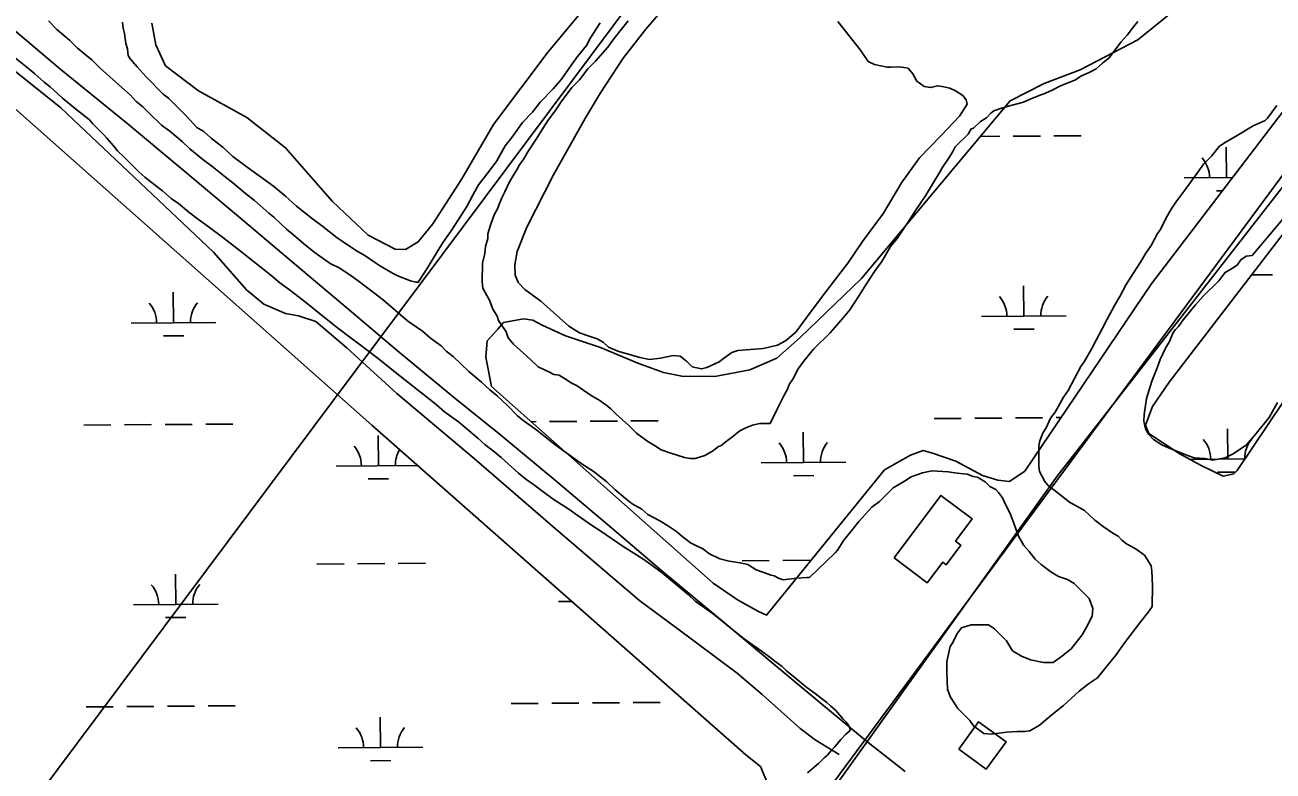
# Model space of a CAD drawing. Extents: x 3540316 to 3578335, y 553172 to 578787.
# Drawn here: x 3561395 to 3562869, y 560053 to 560934 of the extents above; entities that cross this region are included whole.
import ezdxf

# ---------------------------------------------------------------- set-up
doc = ezdxf.new("R2010")
doc.units = 0
for name, color, linetype in [('V-BLDG-OTLN', 7, 'Continuous'), ('V-RAIL-TRAK', 7, 'Continuous'), ('V-ROAD-CNTR', 7, 'Continuous'), ('V-SITE-VEGE', 7, 'Continuous'), ('V-TOPO-BNDY', 7, 'Continuous'), ('V-TOPO-SHOR', 7, 'Continuous'), ('V-WETL-SWMP', 7, 'Continuous')]:
    doc.layers.add(name, color=color, linetype=linetype)

msp = doc.modelspace()

# ---------------------------------------------------------------- linework, layer by layer
at = {"layer": 'V-BLDG-OTLN'}
for points in [[(3562421.3, 560305), (3562476.5, 560378.8), (3562513.6, 560351), (3562493.9, 560324.6), (3562500.2, 560319.9), (3562483, 560296.9), (3562478.9, 560299.9), (3562460.6, 560275.6)], [(3562497.7, 560079.1), (3562530.1, 560055.6), (3562553.6, 560088), (3562521.1, 560111.5)]]:
    msp.add_lwpolyline(points, close=True, dxfattribs=at)
at = {"layer": 'V-RAIL-TRAK'}
msp.add_lwpolyline([(3561371.6, 560937.5), (3561438, 560881.1), (3561515.3, 560818.6), (3561581.6, 560763.3), (3561647.3, 560708.3), (3561715.9, 560650.4), (3561775.9, 560599.9), (3561837.7, 560547.5), (3561902.8, 560493.5), (3561957.3, 560449.8), (3562024.3, 560394.2), (3562093.2, 560335.6), (3562147.4, 560289.7), (3562216.3, 560232.1), (3562276.9, 560181.6), (3562335.9, 560132.5), (3562390.8, 560087.2), (3562434.4, 560053)], dxfattribs=at)
at = {"layer": 'V-ROAD-CNTR'}
for points in [[(3562261.8, 559932.7), (3562301.8, 559974.9), (3563224.6, 561223.2), (3563256.3, 561282.2)], [(3563261.4, 561261.5), (3563251.4, 561219.6), (3562613.7, 560401.7), (3562266, 559915.3), (3561372.7, 558712.3), (3561361.3, 558699.6)]]:
    msp.add_lwpolyline(points, dxfattribs=at)
at = {"layer": 'V-SITE-VEGE'}
for p, q in [((3561384.4, 560894.9), (3561398.1, 560884.2)), ((3561398.1, 560884.2), (3561406.9, 560876.6)), ((3561406.9, 560876.6), (3561417.9, 560866.7)), ((3561417.9, 560866.7), (3561425, 560861.4)), ((3561425, 560861.4), (3561434.2, 560852.9)), ((3561434.2, 560852.9), (3561439.9, 560847.9)), ((3561439.9, 560847.9), (3561454.9, 560835.4)), ((3561454.9, 560835.4), (3561471.7, 560822.4)), ((3561471.7, 560822.4), (3561475.2, 560817.9)), ((3561475.2, 560817.9), (3561488.4, 560804.5)), ((3561488.4, 560804.5), (3561491.5, 560801)), ((3561491.5, 560801), (3561500.3, 560791.1)), ((3561500.3, 560791.1), (3561504.7, 560785.8)), ((3561504.7, 560785.8), (3561512.2, 560778.6)), ((3561512.2, 560778.6), (3561529.8, 560760.7)), ((3561529.8, 560760.7), (3561536.9, 560754.5)), ((3561536.9, 560754.5), (3561549.7, 560744.6)), ((3561549.7, 560744.6), (3561557.6, 560738.3)), ((3561557.6, 560738.3), (3561568.2, 560729.4)), ((3561568.2, 560729.4), (3561576.6, 560723.6)), ((3561576.6, 560723.6), (3561588.9, 560713.3)), ((3561588.9, 560713.3), (3561598.6, 560705.6)), ((3561598.6, 560705.6), (3561614.9, 560694)), ((3561614.9, 560694), (3561626.9, 560685)), ((3561626.9, 560685), (3561649.8, 560667.1)), ((3561649.8, 560667.1), (3561685.5, 560638.9)), ((3561685.5, 560638.9), (3561696.1, 560629.9)), ((3561696.1, 560629.9), (3561707.6, 560621.4)), ((3561707.6, 560621.4), (3561724.8, 560608.4)), ((3561724.8, 560608.4), (3561736.7, 560598.6)), ((3561736.7, 560598.6), (3561762.7, 560577.9)), ((3561762.7, 560577.9), (3561780.4, 560564.5)), ((3561780.4, 560564.5), (3561792.7, 560555.5)), ((3561792.7, 560555.5), (3561810.8, 560541.6)), ((3561810.8, 560541.6), (3561822.3, 560532.7)), ((3561822.3, 560532.7), (3561834.2, 560522.8)), ((3561834.2, 560522.8), (3561852.7, 560508)), ((3561852.7, 560508), (3561881, 560486.1)), ((3561881, 560486.1), (3561890.7, 560477.6)), ((3561890.7, 560477.6), (3561907, 560465.5)), ((3561907, 560465.5), (3561917.1, 560457.4)), ((3561917.1, 560457.4), (3561929.9, 560446.2)), ((3561929.9, 560446.2), (3561938.3, 560439.1)), ((3561938.3, 560439.1), (3561950.2, 560429.7)), ((3561950.2, 560429.7), (3561957.7, 560423.4)), ((3561957.7, 560423.4), (3561978, 560405.1)), ((3561978, 560405.1), (3561986.8, 560397.9)), ((3561986.8, 560397.9), (3561995.6, 560391.6)), ((3561995.6, 560391.6), (3562009.7, 560380.9)), ((3562009.7, 560380.9), (3562020.3, 560373.7)), ((3562020.3, 560373.7), (3562037.5, 560362.5)), ((3562037.5, 560362.5), (3562048.6, 560354.8)), ((3562048.6, 560354.8), (3562064, 560343.6)), ((3562064, 560343.6), (3562075.1, 560336.4)), ((3562075.1, 560336.4), (3562101.6, 560318.5)), ((3562101.6, 560318.5), (3562117.5, 560308.6)), ((3562117.5, 560308.6), (3562127.2, 560302.3)), ((3562127.2, 560302.3), (3562147.5, 560287.5)), ((3562147.5, 560287.5), (3562157.2, 560279.5)), ((3562157.2, 560279.5), (3562178.3, 560261.6)), ((3562178.3, 560261.6), (3562186.7, 560254)), ((3562186.7, 560254), (3562206.6, 560239.6)), ((3562206.6, 560239.6), (3562217.6, 560231.1)), ((3562217.6, 560231.1), (3562225.1, 560224.8)), ((3562225.1, 560224.8), (3562244.5, 560209.6)), ((3562244.5, 560209.6), (3562256.4, 560200.6)), ((3562256.4, 560200.6), (3562264.4, 560195.2)), ((3562264.4, 560195.2), (3562275, 560187.6)), ((3562275, 560187.6), (3562280.7, 560183.1)), ((3562280.7, 560183.1), (3562289.1, 560176.9)), ((3562289.1, 560176.9), (3562294.4, 560171.5)), ((3562294.4, 560171.5), (3562304.5, 560163.4)), ((3562304.5, 560163.4), (3562311.6, 560157.6)), ((3562311.6, 560157.6), (3562318.2, 560151.8)), ((3562318.2, 560151.8), (3562328.3, 560145.1)), ((3562328.3, 560145.1), (3562333.6, 560140.6)), ((3562333.6, 560140.6), (3562342, 560134.3)), ((3562342, 560134.3), (3562346.4, 560130.3)), ((3562346.4, 560130.3), (3562352.6, 560124.9)), ((3562352.6, 560124.9), (3562361.4, 560114.6)), ((3562361.4, 560114.6), (3562364.9, 560111.1)), ((3562369.7, 560101.3), (3562364.4, 560096.9)), ((3562364.9, 560111.1), (3562367.5, 560107.5)), ((3562367.5, 560107.5), (3562369.3, 560103.9)), ((3562369.3, 560103.9), (3562369.7, 560101.3)), ((3562358.5, 560090.7), (3562351.4, 560081.9)), ((3562364.4, 560096.9), (3562358.5, 560090.7)), ((3562338.9, 560069.1), (3562332.1, 560062.1)), ((3562342.9, 560072.2), (3562338.9, 560069.1)), ((3562347.3, 560077.9), (3562342.9, 560072.2)), ((3562351.4, 560081.9), (3562347.3, 560077.9)), ((3562332.1, 560062.1), (3562319.2, 560051.1))]:
    msp.add_line(p, q, dxfattribs=at)
for points in [[(3562549.2, 560376.1), (3562544.8, 560382.3), (3562541.3, 560385.9), (3562534.2, 560389.5), (3562528.9, 560394.9), (3562520, 560400.3), (3562514.7, 560401.2), (3562507.6, 560404), (3562496, 560405), (3562485.4, 560406.8), (3562465.8, 560407.8), (3562455.1, 560405.3), (3562441.7, 560400.9), (3562433.7, 560395.6), (3562420.2, 560387.7), (3562404.1, 560371.8), (3562395.1, 560364.8), (3562379.9, 560348), (3562370.9, 560336.5), (3562361.9, 560325.9), (3562354.7, 560314.3), (3562352, 560310.8), (3562321.5, 560281.7), (3562318.9, 560281.7), (3562306.4, 560280.9), (3562290.4, 560279.2), (3562285.1, 560281), (3562279.7, 560283.8), (3562276.2, 560284.7), (3562266.4, 560288.3), (3562258.4, 560291), (3562248.7, 560297.3), (3562239.8, 560299.2), (3562226.5, 560301.1), (3562215.8, 560303.8), (3562202.5, 560310.1), (3562196.3, 560315.5), (3562184.8, 560321), (3562181.2, 560322.8), (3562170.6, 560330.9), (3562164.4, 560336.2), (3562153.8, 560343.4), (3562144.9, 560348.8), (3562130.8, 560356.1), (3562123.7, 560362.4), (3562112.2, 560368.7), (3562104.2, 560375), (3562091.8, 560385.7), (3562082.1, 560394.7), (3562066.2, 560407.3), (3562052, 560416.3), (3562021, 560438.8), (3562009.5, 560447.8), (3561999.8, 560455.8), (3561984.7, 560466.6), (3561976.8, 560472.9), (3561965.3, 560484.6), (3561952.9, 560496.2), (3561944.1, 560503.4), (3561934.4, 560512.4), (3561919.3, 560525), (3561910.5, 560533.9), (3561900.8, 560542.9), (3561892.8, 560549.2), (3561886.6, 560555.5), (3561874.2, 560564.5), (3561864.5, 560572.6), (3561846.8, 560585.1), (3561818.5, 560609.4), (3561807, 560618.4), (3561790.2, 560631), (3561780.4, 560638.2), (3561767.2, 560647.2), (3561755.6, 560652.6), (3561737.9, 560665.2), (3561726.4, 560674.2), (3561713.2, 560685.8), (3561704.3, 560693), (3561689.3, 560707.4), (3561683.1, 560711.9), (3561666.3, 560727.1), (3561655.7, 560735.2), (3561640.7, 560747.8), (3561631.8, 560755), (3561615.9, 560767.5), (3561605.3, 560775.6), (3561590.2, 560788.2), (3561581.4, 560796.3), (3561566.3, 560808.9), (3561556.6, 560816.1), (3561541.6, 560830.4), (3561534.5, 560837.6), (3561526.6, 560843.9), (3561519.5, 560851.9), (3561506.2, 560863.6), (3561484.1, 560883.3), (3561474.4, 560893.2), (3561457.6, 560906.7), (3561447.9, 560916.5), (3561432.9, 560929.1), (3561423.1, 560939)], [(3562107.5, 560939.2), (3562101.3, 560931.2), (3562090.5, 560918), (3562083.3, 560908.2), (3562068.9, 560891.4), (3562060, 560882.6), (3562050.1, 560869.3), (3562041.1, 560860.5), (3562028.5, 560843.7), (3562022.2, 560833.9), (3562012.3, 560820.6), (3562009.6, 560816.2), (3561998.8, 560799.4), (3561988.9, 560784.3), (3561984.4, 560776.4), (3561979, 560769.3), (3561976.3, 560764), (3561970.9, 560755.1), (3561967.3, 560748.9), (3561961.9, 560737.4), (3561958.2, 560730.3), (3561954.6, 560721.4), (3561953.7, 560717.8), (3561949.2, 560709.9), (3561947.4, 560704.5), (3561945.6, 560700.1), (3561944.6, 560696.6), (3561941.9, 560687.7), (3561941.9, 560682.3), (3561939.1, 560672.6), (3561938.2, 560664.6), (3561935.4, 560653), (3561935.2, 560630.8), (3561936.1, 560623.6)], [(3561936.1, 560623.6), (3561938.7, 560618.3), (3561944, 560608.5), (3561947.5, 560599.5), (3561952.7, 560590.6), (3561954.5, 560585.2), (3561963.3, 560571.8), (3561965.9, 560564.7), (3561972.1, 560557.5), (3561980, 560550.3), (3561992.4, 560538.7), (3562001.2, 560530.6), (3562014.5, 560524.3), (3562019.9, 560521.5), (3562026.1, 560520.6), (3562032.3, 560517), (3562040.3, 560511.6), (3562047.4, 560508), (3562058.9, 560499.9), (3562065.9, 560495.4), (3562073.9, 560490.9), (3562082.8, 560484.6), (3562087.2, 560481), (3562093.4, 560474.7), (3562108.4, 560461.3), (3562117.2, 560452.3), (3562129.6, 560443.3), (3562138.5, 560437.9), (3562146.5, 560432.5), (3562158, 560428.8), (3562174, 560423.4), (3562180.2, 560422.4), (3562186.4, 560422.4), (3562198, 560425.9), (3562207, 560431.1), (3562214.1, 560436.4), (3562216.8, 560437.3), (3562223.1, 560442.6), (3562229.3, 560447), (3562239.2, 560454.9), (3562246.3, 560458.4), (3562254.4, 560461.9), (3562262.4, 560463.7), (3562274.9, 560463.6), (3562283.9, 560481.3), (3562291.1, 560496.4), (3562295.6, 560504.4), (3562297.5, 560509.7), (3562301.9, 560515.9), (3562308.3, 560528.3), (3562314.6, 560537.1), (3562326.2, 560551.3), (3562346, 560570.7), (3562361.2, 560588.4), (3562369.3, 560598.1), (3562380.1, 560615), (3562388.2, 560627.4), (3562398.1, 560643.3), (3562407.1, 560654.8), (3562417, 560672.5), (3562425.1, 560682.3), (3562437.7, 560700.9), (3562445.8, 560714.2), (3562458.4, 560732.7), (3562465.6, 560744.3), (3562475.6, 560761.1), (3562478.3, 560765.5), (3562486.4, 560777.9), (3562490.9, 560785), (3562493.6, 560790.3), (3562508.8, 560805.3), (3562512.4, 560811.6), (3562515.1, 560812.4), (3562523.2, 560820.4), (3562530.3, 560824.8), (3562535.7, 560830.1), (3562539.3, 560832.7), (3562548.2, 560836.2), (3562560.7, 560839.7), (3562574.1, 560843.1), (3562582.1, 560846.6), (3562592.8, 560851), (3562600, 560853.6), (3562608, 560857.1), (3562617.8, 560862.4), (3562625, 560865), (3562635.7, 560869.4), (3562641.9, 560873.8), (3562651.8, 560878.1), (3562659.8, 560882.5), (3562667.9, 560889.6), (3562675, 560894.9), (3562689.4, 560914.3), (3562696.6, 560922.3), (3562703.8, 560932), (3562709.2, 560938.2)], [(3561510.4, 560937.4), (3561511.2, 560930.3), (3561512.9, 560924.1), (3561514.6, 560912.5), (3561516.4, 560906.2), (3561517.2, 560898.2), (3561518.9, 560895.5), (3561522.5, 560891.1), (3561527.8, 560884.8), (3561538.4, 560873.1), (3561558.7, 560852.5), (3561564.9, 560848), (3561586.1, 560826.5), (3561598.4, 560813.1), (3561606.4, 560808.6), (3561615.2, 560800.5), (3561629.4, 560789.7), (3561640.9, 560778.9), (3561657.7, 560766.3), (3561688.7, 560743.9), (3561702.8, 560732.2), (3561716.1, 560720.5), (3561734.7, 560705.2), (3561747.1, 560696.3), (3561763.9, 560682.8), (3561771, 560678.3), (3561786.9, 560667.5), (3561796.6, 560662.1), (3561808.2, 560654), (3561815.2, 560649.5), (3561829.4, 560641.3), (3561836.5, 560637.7), (3561850.7, 560632.3), (3561856.9, 560630.5), (3561859.6, 560630.4), (3561869.5, 560645.5), (3561888.4, 560676.5), (3561899.2, 560692.4), (3561910.9, 560710.2), (3561917.2, 560719.9), (3561924.5, 560734.1), (3561930.8, 560745.6), (3561943.3, 560761.5), (3561952.3, 560773.9), (3561962.3, 560791.6), (3561970.3, 560801.4), (3561982.9, 560819.1), (3561994.6, 560831.5), (3562003.6, 560843), (3562018.8, 560858.9), (3562028.7, 560870.4), (3562040.4, 560887.2), (3562047.6, 560896.9), (3562058.4, 560910.2), (3562062.9, 560919), (3562074.6, 560936.8)], [(3562873.1, 560839.1), (3562862.3, 560824.1), (3562859.6, 560821.4), (3562845.3, 560815.3), (3562826.5, 560803.9), (3562811.3, 560795.1), (3562805.1, 560790.7), (3562796.1, 560779.2), (3562787.1, 560770.3), (3562764.6, 560739.3), (3562753.8, 560725.2), (3562749.3, 560718.1), (3562743, 560707.5), (3562740.3, 560701.3), (3562734.9, 560691.5), (3562732.2, 560688), (3562725, 560673.8), (3562718.7, 560664.9)], [(3562844.2, 560662.2), (3562937.5, 560772.8)], [(3562718.7, 560664.9), (3562712.4, 560654.3), (3562707, 560646.3), (3562700.7, 560636.6), (3562695.3, 560627.7), (3562688, 560613.5), (3562681.7, 560602.9), (3562672.7, 560586.1), (3562667.3, 560576.3), (3562660.1, 560562.1), (3562654.7, 560552.4), (3562645.6, 560536.4), (3562642, 560531.1), (3562626.7, 560502.8), (3562621.3, 560494.8), (3562611.4, 560477.1), (3562606, 560470), (3562601.4, 560459.3), (3562596.9, 560452.3), (3562593.3, 560443.4), (3562592.4, 560437.2), (3562592.2, 560413.1), (3562593, 560406.9), (3562599.2, 560395.3), (3562602.7, 560390.8), (3562616.9, 560380), (3562628.4, 560371), (3562639.9, 560364.7), (3562646.1, 560361.1), (3562658.5, 560349.4), (3562668.2, 560342.2), (3562679.7, 560334.2), (3562685.9, 560330.5), (3562690.3, 560326.1), (3562695.6, 560321.6), (3562701, 560318.9), (3562707.2, 560315.3), (3562716.9, 560308.1), (3562720.4, 560302.7), (3562724.8, 560295.5), (3562725.7, 560289.3), (3562726.4, 560272.4), (3562726.2, 560247.5), (3562721.7, 560241.3), (3562712.8, 560229.8), (3562693.9, 560205), (3562683.1, 560190), (3562667.8, 560171.4), (3562661.5, 560163.4), (3562650.8, 560156.4), (3562640, 560147.6), (3562621.2, 560130.8), (3562607.8, 560120.2), (3562592.6, 560107), (3562586.3, 560103.5), (3562581.8, 560100.8), (3562575.6, 560100), (3562566.7, 560100), (3562554.2, 560099.2), (3562536.4, 560096.7), (3562527.5, 560097.7), (3562515.1, 560106.7), (3562510.7, 560112.9), (3562496.6, 560127.3), (3562487.8, 560140.7), (3562484.3, 560149.6), (3562483.6, 560170.1), (3562483.7, 560182.5), (3562487.4, 560200.3), (3562490.1, 560203.9), (3562496.4, 560216.3), (3562500.9, 560222.5), (3562512.5, 560225.9), (3562532.9, 560225.8), (3562540, 560221.3), (3562554.2, 560206.9), (3562561.2, 560195.3), (3562571.8, 560189), (3562582.5, 560184.5), (3562597.6, 560181.7), (3562609.2, 560181.6), (3562619, 560188.7), (3562630.6, 560197.5), (3562643.2, 560214.3), (3562648.6, 560223.1), (3562655, 560236.4), (3562655.9, 560245.3), (3562651.5, 560256.9), (3562633.9, 560274.9), (3562625.9, 560279.4), (3562615.3, 560283), (3562606.4, 560288.4), (3562594.9, 560297.4), (3562587.8, 560303.7), (3562580.8, 560312.6), (3562574.6, 560319.8), (3562568.4, 560330.5), (3562561.5, 560349.3), (3562558, 560358.2), (3562552.7, 560368), (3562549.2, 560376.1)], [(3562826.3, 560650.8), (3562830.8, 560657), (3562837, 560661.4), (3562844.2, 560662.2)], [(3562874, 560488.4), (3562864.1, 560470.7), (3562847, 560449.5), (3562837.1, 560438), (3562821, 560427.4), (3562812.1, 560423), (3562797.8, 560420.5), (3562788.1, 560422.3), (3562775.6, 560423.3), (3562767.6, 560426.1), (3562745.4, 560435.1), (3562737.5, 560438.7), (3562727.7, 560445), (3562721.5, 560451.3), (3562718, 560457.6), (3562716.3, 560466.5), (3562716.4, 560474.5), (3562719.2, 560493.2), (3562725.6, 560513.6), (3562731.9, 560529.6), (3562735.5, 560539.3), (3562741.9, 560552.6), (3562746.4, 560560.6), (3562750.9, 560571.2), (3562753.6, 560574.8), (3562757.2, 560578.3), (3562762.6, 560586.3), (3562777, 560604), (3562786.8, 560614.6), (3562804.8, 560632.2), (3562809.3, 560638.4), (3562812, 560642), (3562820.9, 560647.3), (3562826.3, 560650.8)]]:
    msp.add_lwpolyline(points, dxfattribs=at)
at = {"layer": 'V-TOPO-BNDY'}
msp.add_line((3574076.3, 576984.9), (3560418.9, 558695.9), dxfattribs=at)
at = {"layer": 'V-TOPO-SHOR'}
for points in [[(3562068.4, 560969.3), (3562013, 560902.5), (3561948.4, 560816.9), (3561911, 560752.5), (3561877, 560699.4), (3561859.6, 560678.2), (3561844.8, 560669.3), (3561832.5, 560669.4), (3561800.7, 560686.1), (3561758.3, 560725.7), (3561730.7, 560757.9), (3561703.1, 560789.3), (3561657.4, 560824.9), (3561600.3, 560856.4), (3561561.2, 560886.2), (3561549.9, 560910.9), (3561545.2, 560936.4)], [(3562354.9, 560938.4), (3562381.7, 560904.7), (3562390.9, 560891.1), (3562398.3, 560887.5), (3562413.1, 560884.5), (3562417.6, 560884.5), (3562427.9, 560884.7), (3562437.9, 560883.3), (3562443.6, 560876.5), (3562448.1, 560867.8), (3562456.7, 560861.6), (3562464.8, 560860.3), (3562472.5, 560862.5), (3562478, 560861.5), (3562487.3, 560859.8), (3562494, 560856.5), (3562502.4, 560851), (3562506.5, 560845.8), (3562507.8, 560840.6), (3562498.6, 560826.5), (3562476.9, 560803.8), (3562451.3, 560777.3), (3562430.1, 560747.9), (3562408.9, 560712), (3562384.2, 560678.7), (3562366.6, 560653), (3562351, 560632.5), (3562337, 560614), (3562318.5, 560589.3), (3562305.2, 560571.4), (3562293.2, 560561.2), (3562283.8, 560556.1), (3562267, 560552.4), (3562251.9, 560550.9), (3562237.1, 560550), (3562230, 560547.5), (3562221.5, 560541.8), (3562214.7, 560536.7), (3562200.5, 560529.7), (3562194.1, 560528.4), (3562183.2, 560530.8), (3562176.4, 560537.3), (3562168.8, 560543.4), (3562160.7, 560543.8), (3562145.6, 560540.7), (3562132.7, 560539.2), (3562121.4, 560541.5), (3562095.1, 560549.1), (3562084.2, 560553.7), (3562077.8, 560559.9), (3562070.7, 560563.5), (3562059.2, 560567.8), (3562050.2, 560570.7), (3562037.3, 560578.6), (3562004.4, 560608.1), (3561985.5, 560622.1), (3561977.8, 560630.2), (3561974, 560638.9), (3561973.8, 560651.1), (3561976.5, 560666.9), (3561987.7, 560695.5), (3562019.4, 560757.4), (3562057.2, 560824.7), (3562074.8, 560854.2), (3562101.5, 560894.9), (3562128.5, 560929.4), (3562161.6, 560968.8)], [(3561319.1, 560931.1), (3561437.9, 560836.4), (3561617.9, 560666), (3561656.8, 560621.5), (3561677.4, 560604.6), (3561703.1, 560593.6), (3561718.4, 560590.8), (3561738.6, 560584.3), (3561775.8, 560552.5), (3561834.5, 560499.3), (3561925.5, 560422.4), (3562024.5, 560336.9), (3562121.3, 560254.5), (3562163.4, 560223.1), (3562236.1, 560168.9), (3562265.7, 560143.8), (3562310.5, 560103.4), (3562328.4, 560090.1), (3562356.7, 560072.8)]]:
    msp.add_lwpolyline(points, dxfattribs=at)
at = {"layer": 'V-WETL-SWMP'}
for p, q in [((3561158.2, 561035.2), (3561805, 560461.8)), ((3562523, 560802.6), (3562546.1, 560802.8)), ((3562562.1, 560802.9), (3562594.1, 560803.1)), ((3562610.1, 560803.3), (3562642.1, 560803.5)), ((3562813.8, 560754.1), (3562813.5, 560790.1)), ((3562763.8, 560753.7), (3562820.8, 560754.1)), ((3562801.9, 560738.6), (3562808.9, 560738.6)), ((3562843.3, 560639.1), (3562868.1, 560639.3)), ((3561570.8, 560582.6), (3561570.5, 560618.6)), ((3562574.6, 560590.4), (3562574.3, 560626.4)), ((3562524.6, 560590), (3562624.6, 560590.8)), ((3561520.8, 560582.3), (3561620.8, 560583)), ((3562562.7, 560574.9), (3562586.7, 560575)), ((3561558.9, 560567.1), (3561582.9, 560567.3)), ((3562062.8, 560466.4), (3562094.8, 560466.6)), ((3562110.8, 560466.7), (3562142.8, 560467)), ((3562468.7, 560469.5), (3562500.7, 560469.7)), ((3562516.7, 560469.9), (3562548.6, 560470.1)), ((3562564.6, 560470.2), (3562596.6, 560470.5)), ((3562612.6, 560470.6), (3562618.2, 560470.6)), ((3561464.9, 560461.8), (3561496.9, 560462)), ((3561512.9, 560462.1), (3561544.9, 560462.4)), ((3561560.9, 560462.5), (3561592.9, 560462.7)), ((3561608.9, 560462.9), (3561640.9, 560463.1)), ((3561805, 560461.8), (3562246.5, 560072.6)), ((3561993, 560465.8), (3561998.8, 560465.9)), ((3562014.8, 560466), (3562046.8, 560466.2)), ((3562314.5, 560417.6), (3562314.2, 560453.6)), ((3562815.2, 560421.6), (3562814.9, 560457.6)), ((3561812.6, 560413.7), (3561812.3, 560449.7)), ((3561762.6, 560413.3), (3561859.2, 560414.1)), ((3562264.5, 560417.2), (3562364.5, 560417.9)), ((3562770.7, 560421.3), (3562835.5, 560421.8)), ((3561800.7, 560398.2), (3561824.7, 560398.4)), ((3562302.6, 560402), (3562326.6, 560402.2)), ((3562803.3, 560406.1), (3562824.4, 560406.3)), ((3561740.1, 560297.7), (3561772.1, 560297.9)), ((3561788.1, 560298.1), (3561820.1, 560298.3)), ((3561836.1, 560298.4), (3561868.1, 560298.7)), ((3562241.9, 560301.6), (3562273.9, 560301.8)), ((3562289.9, 560301.9), (3562321.9, 560302.2)), ((3561573.4, 560250), (3561573.1, 560286)), ((3561523.4, 560249.6), (3561623.4, 560250.4)), ((3562025.3, 560253.5), (3562041.2, 560253.6)), ((3561561.5, 560234.5), (3561585.5, 560234.6)), ((3561467.5, 560129.1), (3561499.5, 560129.3)), ((3561515.5, 560129.5), (3561547.5, 560129.7)), ((3561563.5, 560129.8), (3561595.5, 560130.1)), ((3561611.5, 560130.2), (3561643.5, 560130.4)), ((3561969.4, 560133), (3562001.4, 560133.2)), ((3562017.4, 560133.3), (3562049.4, 560133.6)), ((3562065.4, 560133.7), (3562097.4, 560133.9)), ((3562113.4, 560134.1), (3562145.4, 560134.3)), ((3561815.2, 560081), (3561814.9, 560117)), ((3561765.2, 560080.6), (3561865.2, 560081.4)), ((3562246.5, 560072.6), (3562263.6, 560058.7)), ((3561803.3, 560065.5), (3561827.3, 560065.7)), ((3562263.6, 560058.7), (3562273.8, 560034.5))]:
    msp.add_line(p, q, dxfattribs=at)
msp.add_lwpolyline([(3563187.2, 561234.3), (3562724.8, 560628.4), (3562575.6, 560407.5), (3562557.6, 560395.2), (3562543.8, 560396.7), (3562525.9, 560402.4), (3562494.3, 560419.2), (3562465.4, 560429), (3562455.8, 560431.9), (3562440.6, 560426.5), (3562410.1, 560408.8), (3562270.9, 560237.5), (3562261.3, 560241.7), (3562236.6, 560255.6), (3562207.8, 560275.2), (3561946.2, 560507.4), (3561939.6, 560541.9), (3561941.1, 560561.2), (3561953.6, 560574.9), (3561960.5, 560583.1), (3561984, 560587.1), (3561995, 560585.6), (3562006, 560580), (3562033.5, 560567.4), (3562074.8, 560553.3), (3562118.8, 560535.1), (3562149, 560523.8), (3562171, 560519.5), (3562209.6, 560519.2), (3562251.1, 560527.2), (3562282.9, 560540.7), (3562310.7, 560565.3), (3562382.9, 560635.1), (3562558.2, 560844.7), (3562598.4, 560865.1), (3562641.2, 560881.3), (3562709.1, 560916.7), (3562772.9, 560968.6)], dxfattribs=at)
msp.add_lwpolyline([(3563339.3, 561114.6), (3562953.5, 560597.7), (3562826.5, 560408.4), (3562822.4, 560404.3), (3562810, 560401.6), (3562783.8, 560414.2), (3562757.8, 560428.2), (3562722.1, 560451.9), (3562718, 560461.6), (3562726.5, 560483.6), (3562746, 560512.4), (3563147.1, 561034.7), (3563255.7, 561174.5), (3563270.9, 561182.7), (3563276.4, 561181.3), (3563318.9, 561146.5)], close=True, dxfattribs=at)
for centre, start, end in [((3562758.5, 560754.1), 359.6699, 41.2135), ((3562629.8, 560591.3), 139.6699, 181.2135), ((3561515.6, 560582.7), 359.6699, 41.2135), ((3561626.1, 560583.5), 139.6699, 181.2135), ((3562519.3, 560590.4), 359.6699, 41.2135), ((3562259.2, 560417.6), 359.6699, 41.2135), ((3562369.7, 560418.5), 139.6699, 181.2135), ((3562759.9, 560421.7), 359.6698, 41.2135), ((3562870.4, 560422.5), 139.6699, 181.2135), ((3561757.4, 560413.7), 359.6699, 41.2135), ((3561867.8, 560414.6), 148.5848, 181.2135), ((3561518.1, 560250), 359.6699, 41.2135), ((3561628.6, 560250.9), 139.6699, 181.2135), ((3561759.9, 560081.1), 359.6699, 41.2135), ((3561870.4, 560081.9), 139.6699, 181.2135)]:
    msp.add_arc(centre, 35.2, start, end, dxfattribs=at)

doc.saveas('drawing.dxf')
